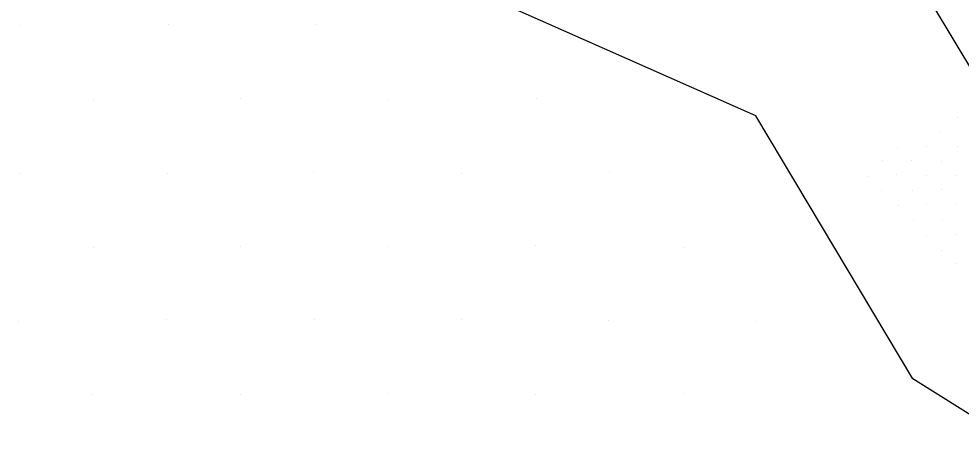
# Model space of a CAD drawing. Extents: x 1602514 to 1609837, y 863887 to 871157.
# Drawn here: x 1606555.6 to 1606691.2, y 865472.5 to 865532.1 of the extents above; entities that cross this region are included whole.
import ezdxf

# ---------------------------------------------------------------- set-up
doc = ezdxf.new("R2010")
doc.units = 0
for name, color, linetype in [('Survey-Flow line', 7, 'Continuous'), ('Survey-Ridge Lines', 7, 'Continuous'), ('Survey-Spot dirt', 7, 'Continuous')]:
    doc.layers.add(name, color=color, linetype=linetype)

msp = doc.modelspace()

# ---------------------------------------------------------------- linework, layer by layer
at = {"layer": 'Survey-Flow line'}
msp.add_lwpolyline([(1606683.87, 865539.37), (1606693.25, 865523.78), (1606725.86, 865505.27), (1606737.58, 865502.79)], dxfattribs=at)
msp.add_lwpolyline([(1606683.87, 865539.37), (1606693.25, 865523.78), (1606725.86, 865505.27), (1606737.58, 865502.79)], dxfattribs=at)
at = {"layer": 'Survey-Ridge Lines'}
msp.add_lwpolyline([(1606650.22, 865301.92), (1606650.38, 865324.01), (1606659.85, 865344.39), (1606675.12, 865377.23), (1606687.93, 865399.1), (1606703.16, 865420.86), (1606721.43, 865430.48), (1606729.54, 865431.11), (1606751.54, 865439.09), (1606741.69, 865452.03), (1606735.68, 865462.73), (1606721.63, 865472.31), (1606701.84, 865469.33), (1606684.2, 865480.35), (1606661.62, 865518.14), (1606621.48, 865535.97), (1606610.44, 865540.11)], dxfattribs=at)
msp.add_lwpolyline([(1606650.22, 865301.92), (1606650.38, 865324.01), (1606659.85, 865344.39), (1606675.12, 865377.23), (1606687.93, 865399.1), (1606703.16, 865420.86), (1606721.43, 865430.48), (1606729.54, 865431.11), (1606751.54, 865439.09), (1606741.69, 865452.03), (1606735.68, 865462.73), (1606721.63, 865472.31), (1606701.84, 865469.33), (1606684.2, 865480.35), (1606661.62, 865518.14), (1606621.48, 865535.97), (1606610.44, 865540.11)], dxfattribs=at)
at = {"layer": 'Survey-Spot dirt'}
for p, q in [((1606555.69, 865531.13), (1606555.69, 865531.13)), ((1606555.69, 865531.13), (1606555.69, 865531.13)), ((1606577.12, 865531.26), (1606577.12, 865531.26)), ((1606577.12, 865531.26), (1606577.12, 865531.26)), ((1606598.34, 865531.26), (1606598.34, 865531.26)), ((1606598.34, 865531.26), (1606598.34, 865531.26)), ((1606566.37, 865520.46), (1606566.37, 865520.46)), ((1606566.37, 865520.46), (1606566.37, 865520.46)), ((1606587.49, 865520.65), (1606587.49, 865520.65)), ((1606587.49, 865520.65), (1606587.49, 865520.65)), ((1606608.63, 865520.44), (1606608.63, 865520.44)), ((1606608.63, 865520.44), (1606608.63, 865520.44)), ((1606630.04, 865520.69), (1606630.04, 865520.69)), ((1606630.04, 865520.69), (1606630.04, 865520.69)), ((1606690.69, 865517.89), (1606690.69, 865517.89)), ((1606690.69, 865517.89), (1606690.69, 865517.89)), ((1606688.26, 865515.93), (1606688.26, 865515.93)), ((1606688.26, 865515.93), (1606688.26, 865515.93)), ((1606681.98, 865513.49), (1606681.98, 865513.49)), ((1606681.98, 865513.49), (1606681.98, 865513.49)), ((1606686.18, 865513.76), (1606686.18, 865513.76)), ((1606686.18, 865513.76), (1606686.18, 865513.76)), ((1606690.61, 865513.79), (1606690.61, 865513.79)), ((1606690.61, 865513.79), (1606690.61, 865513.79)), ((1606679.83, 865511.77), (1606679.83, 865511.77)), ((1606679.83, 865511.77), (1606679.83, 865511.77)), ((1606684.09, 865511.68), (1606684.09, 865511.68)), ((1606684.09, 865511.68), (1606684.09, 865511.68)), ((1606688.33, 865511.64), (1606688.33, 865511.64)), ((1606688.33, 865511.64), (1606688.33, 865511.64)), ((1606555.66, 865509.89), (1606555.66, 865509.89)), ((1606555.66, 865509.89), (1606555.66, 865509.89)), ((1606576.97, 865509.87), (1606576.97, 865509.87)), ((1606576.97, 865509.87), (1606576.97, 865509.87)), ((1606598, 865510.06), (1606598, 865510.06)), ((1606598, 865510.06), (1606598, 865510.06)), ((1606619.28, 865509.88), (1606619.28, 865509.88)), ((1606619.28, 865509.88), (1606619.28, 865509.88)), ((1606640.58, 865509.99), (1606640.58, 865509.99)), ((1606640.58, 865509.99), (1606640.58, 865509.99)), ((1606677.87, 865509.42), (1606677.87, 865509.42)), ((1606677.87, 865509.42), (1606677.87, 865509.42)), ((1606681.93, 865509.73), (1606681.93, 865509.73)), ((1606681.93, 865509.73), (1606681.93, 865509.73)), ((1606686.19, 865509.57), (1606686.19, 865509.57)), ((1606686.19, 865509.57), (1606686.19, 865509.57)), ((1606690.46, 865509.59), (1606690.46, 865509.59)), ((1606690.46, 865509.59), (1606690.46, 865509.59)), ((1606679.77, 865507.36), (1606679.77, 865507.36)), ((1606679.77, 865507.36), (1606679.77, 865507.36)), ((1606684.11, 865507.46), (1606684.11, 865507.46)), ((1606684.11, 865507.46), (1606684.11, 865507.46)), ((1606688.32, 865507.53), (1606688.32, 865507.53)), ((1606688.32, 865507.53), (1606688.32, 865507.53)), ((1606682.09, 865505.28), (1606682.09, 865505.28)), ((1606682.09, 865505.28), (1606682.09, 865505.28)), ((1606686.13, 865505.52), (1606686.13, 865505.52)), ((1606686.13, 865505.52), (1606686.13, 865505.52)), ((1606690.43, 865505.38), (1606690.43, 865505.38)), ((1606690.43, 865505.38), (1606690.43, 865505.38)), ((1606684.27, 865503.25), (1606684.27, 865503.25)), ((1606684.27, 865503.25), (1606684.27, 865503.25)), ((1606688.48, 865503.14), (1606688.48, 865503.14)), ((1606688.48, 865503.14), (1606688.48, 865503.14)), ((1606686.23, 865501), (1606686.23, 865501)), ((1606686.23, 865501), (1606686.23, 865501)), ((1606690.37, 865501.03), (1606690.37, 865501.03)), ((1606690.37, 865501.03), (1606690.37, 865501.03)), ((1606566.38, 865499.28), (1606566.38, 865499.28)), ((1606566.38, 865499.28), (1606566.38, 865499.28)), ((1606587.44, 865499.41), (1606587.44, 865499.41)), ((1606587.44, 865499.41), (1606587.44, 865499.41)), ((1606608.78, 865499.33), (1606608.78, 865499.33)), ((1606608.78, 865499.33), (1606608.78, 865499.33)), ((1606630, 865499.46), (1606630, 865499.46)), ((1606630, 865499.46), (1606630, 865499.46)), ((1606651.17, 865499.16), (1606651.17, 865499.16)), ((1606651.17, 865499.16), (1606651.17, 865499.16)), ((1606688.34, 865498.81), (1606688.34, 865498.81)), ((1606688.34, 865498.81), (1606688.34, 865498.81)), ((1606690.44, 865496.92), (1606690.44, 865496.92)), ((1606690.44, 865496.92), (1606690.44, 865496.92)), ((1606576.89, 865488.8), (1606576.89, 865488.8)), ((1606576.89, 865488.8), (1606576.89, 865488.8)), ((1606598.16, 865488.86), (1606598.16, 865488.86)), ((1606598.16, 865488.86), (1606598.16, 865488.86)), ((1606619.35, 865488.81), (1606619.35, 865488.81)), ((1606619.35, 865488.81), (1606619.35, 865488.81)), ((1606640.45, 865488.67), (1606640.45, 865488.67)), ((1606640.45, 865488.67), (1606640.45, 865488.67)), ((1606555.63, 865488.59), (1606555.63, 865488.59)), ((1606555.63, 865488.59), (1606555.63, 865488.59)), ((1606661.74, 865488.62), (1606661.74, 865488.62)), ((1606661.74, 865488.62), (1606661.74, 865488.62)), ((1606566.26, 865478.11), (1606566.26, 865478.11)), ((1606566.26, 865478.11), (1606566.26, 865478.11)), ((1606587.47, 865478.12), (1606587.47, 865478.12)), ((1606587.47, 865478.12), (1606587.47, 865478.12)), ((1606608.71, 865478.2), (1606608.71, 865478.2)), ((1606608.71, 865478.2), (1606608.71, 865478.2)), ((1606629.91, 865478.03), (1606629.91, 865478.03)), ((1606629.91, 865478.03), (1606629.91, 865478.03)), ((1606651.28, 865478.19), (1606651.28, 865478.19)), ((1606651.28, 865478.19), (1606651.28, 865478.19))]:
    msp.add_line(p, q, dxfattribs=at)

doc.saveas('drawing.dxf')
